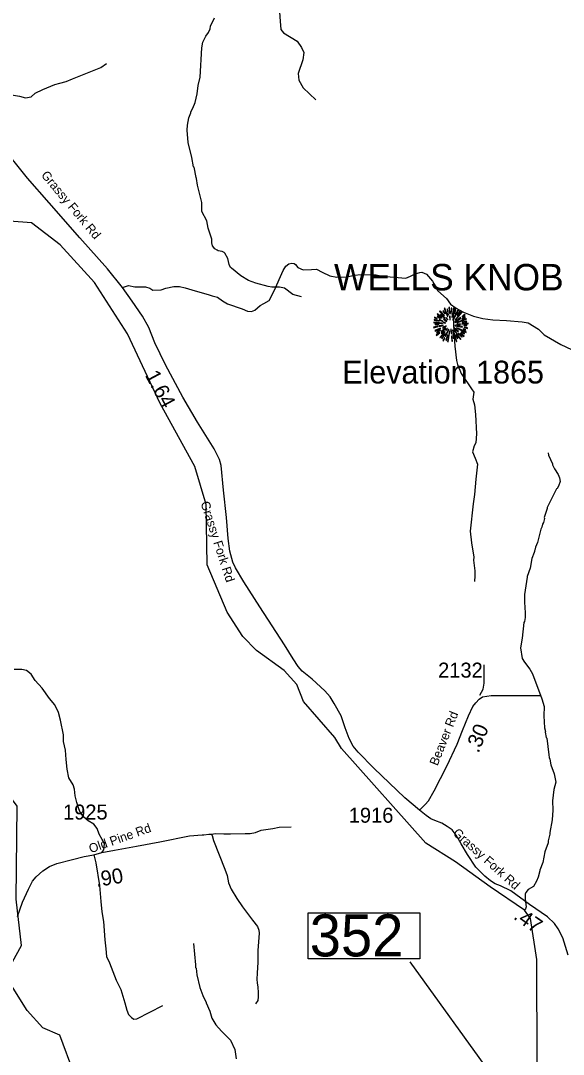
# Model space of a CAD drawing. Extents: x 1248089 to 1457196, y 820910 to 988753.
# Drawn here: x 1424043 to 1428563, y 938490 to 947102 of the extents above; entities that cross this region are included whole.
import ezdxf

# ---------------------------------------------------------------- set-up
doc = ezdxf.new("R2010")
doc.units = 0
for name, color, linetype in [('Exist Geographical Mountain Summit CELL', 7, 'Continuous'), ('Exist Geographical Mountain Summit Elevation Number Label', 7, 'Continuous'), ('Exist Geographical Mountain Summit Label', 7, 'Continuous'), ('Exist Hydrographic Misc Water Feature', 7, 'Continuous'), ('Exist Road Non-System Type 51', 7, 'Continuous'), ('Exist Road Secondary Structure Standard Bridge Number Label', 7, 'Continuous'), ('Exist Road Secondary Type 51 Attributed', 7, 'Continuous'), ('Exist Road Secondary Type 51 Label', 7, 'Continuous'), ('Prop GRAU CAT1 Cell', 7, 'Continuous'), ('Prop Lane Lines', 7, 'Continuous')]:
    doc.layers.add(name, color=color, linetype=linetype)

msp = doc.modelspace()

# ---------------------------------------------------------------- linework, layer by layer
at = {"layer": 'Exist Geographical Mountain Summit CELL'}
for points in [[(1427532.5, 944680.1), (1427568.4, 944642.7), (1427571.7, 944645.2), (1427536.5, 944684.8)], [(1427560, 944681.6), (1427575.7, 944659.8), (1427577.5, 944661.2), (1427564.1, 944685.6)], [(1427570.9, 944703.4), (1427597.1, 944636.5), (1427600.1, 944637.5), (1427576.1, 944705.9)], [(1427604.8, 944651.4), (1427607.3, 944652.1), (1427598.3, 944700.1), (1427593.9, 944699)], [(1427609.5, 944712.8), (1427613.6, 944660.8), (1427616.8, 944661.2), (1427615.4, 944713.9)], [(1427625.5, 944658.7), (1427629.5, 944658.7), (1427633.1, 944705.9), (1427627.6, 944705.9)], [(1427637.5, 944630.3), (1427652.4, 944707.4), (1427646.9, 944709.2), (1427634.2, 944631.1)], [(1427640.7, 944608.5), (1427643.7, 944606.7), (1427692.3, 944691.3), (1427686.9, 944695)], [(1427655.2, 944665.5), (1427658.6, 944664.4), (1427668, 944691.3), (1427663.3, 944693.1)], [(1427699.3, 944681.6), (1427678.2, 944648.1), (1427681.1, 944647), (1427703.6, 944678.3)], [(1427486.3, 944606.3), (1427527.7, 944596.9), (1427528.8, 944600.1), (1427487.4, 944611)], [(1427489.2, 944625.6), (1427511.7, 944616.9), (1427512.8, 944619.8), (1427490.7, 944630.7)], [(1427511, 944636.5), (1427536.8, 944620.1), (1427539, 944622.7), (1427513.9, 944640.5)], [(1427512.1, 944655.4), (1427551.7, 944624.9), (1427553.9, 944627.1), (1427515.8, 944659.8)], [(1427527.7, 944608.5), (1427558.2, 944596.5), (1427559.4, 944598.7), (1427529.9, 944612.6)], [(1427540.4, 944652.4), (1427573.1, 944623.4), (1427575.3, 944625.6), (1427543.3, 944657.6)], [(1427564.1, 944614), (1427589.2, 944595), (1427591.3, 944597.9), (1427566.6, 944617.2)], [(1427583.7, 944627.1), (1427597.5, 944610.6), (1427599.7, 944612.8), (1427587, 944630)], [(1427615, 944639.4), (1427616.4, 944610.3), (1427619, 944610.6), (1427619, 944639.7)], [(1427658.6, 944590), (1427660.4, 944587.4), (1427709, 944623.4), (1427705.8, 944627.8)], [(1427661.8, 944610), (1427664, 944607.8), (1427719.6, 944672.1), (1427715.6, 944676.8)], [(1427675.6, 944587.1), (1427676.7, 944584.8), (1427754.8, 944613.6), (1427753, 944618.3)], [(1427719.6, 944615.1), (1427747.2, 944630), (1427744.3, 944635), (1427718.2, 944617.6)], [(1427719.6, 944637.9), (1427721.4, 944635.4), (1427744.3, 944651.7), (1427740.7, 944655.4)], [(1427721.4, 944587.1), (1427758.2, 944593.6), (1427756.7, 944599.1), (1427720, 944589.3)], [(1427482.3, 944547.5), (1427483.7, 944542.3), (1427519.8, 944552.9), (1427517.6, 944556.2)], [(1427483.7, 944585.2), (1427555.7, 944578.3), (1427556, 944581.2), (1427483.7, 944590.3)], [(1427492.1, 944519.8), (1427494.7, 944515.2), (1427540.1, 944535.1), (1427538.6, 944539.8)], [(1427495.8, 944567.8), (1427525.5, 944569.3), (1427525.5, 944572.9), (1427494.7, 944572.9)], [(1427509.6, 944503.9), (1427538.6, 944520.6), (1427536.5, 944524.2), (1427507.4, 944508.9)], [(1427528.1, 944558.8), (1427529.2, 944554), (1427562.3, 944562.4), (1427561.6, 944566)], [(1427534.3, 944463.5), (1427537.2, 944461), (1427577.9, 944508.6), (1427575, 944510.7)], [(1427549.6, 944494.8), (1427568.8, 944512.9), (1427565.5, 944515.2), (1427545.1, 944498)], [(1427545.9, 944513.3), (1427548.8, 944509.6), (1427583.3, 944538), (1427581.5, 944540.5)], [(1427555.7, 944544.6), (1427557.9, 944539.8), (1427586.6, 944555), (1427585.6, 944558.4)], [(1427564.4, 944584.2), (1427581.5, 944582), (1427581.9, 944584.2), (1427565.2, 944588.5)], [(1427577.5, 944473.3), (1427581.9, 944471.5), (1427608.4, 944530), (1427605.9, 944530.8)], [(1427584.4, 944522.7), (1427587.7, 944519.8), (1427597.9, 944536.2), (1427596, 944537.6)], [(1427598.9, 944427.9), (1427603.7, 944426.8), (1427616.4, 944516.2), (1427613.2, 944517)], [(1427624.4, 944531.9), (1427628.4, 944494.8), (1427632.8, 944495.1), (1427627.6, 944532.6)], [(1427640.4, 944523.1), (1427649.1, 944493.3), (1427653.1, 944495.1), (1427642.5, 944524.2)], [(1427648.8, 944543.5), (1427687.3, 944508.2), (1427689.8, 944512.6), (1427650.6, 944545.7)], [(1427654.9, 944520.9), (1427705.4, 944446.1), (1427709, 944449), (1427657.4, 944522)], [(1427660, 944560.6), (1427720.7, 944548.6), (1427721.8, 944552.9), (1427661.1, 944564.2)], [(1427673.8, 944540.9), (1427752, 944502.7), (1427753.8, 944508.2), (1427675.3, 944543.8)], [(1427674.6, 944574.4), (1427674.6, 944571.5), (1427704.7, 944571.5), (1427705.4, 944576.5)], [(1427713.1, 944506.8), (1427738.1, 944493.7), (1427740.7, 944497.3), (1427715.3, 944510.7)], [(1427717.8, 944573.3), (1427770.1, 944576.5), (1427770.5, 944581.2), (1427718.2, 944576.5)], [(1427727.3, 944530.8), (1427748.3, 944522.7), (1427750.1, 944527.1), (1427728.7, 944534)], [(1427732.7, 944561.3), (1427759.2, 944559), (1427759.2, 944563.4), (1427733.1, 944564.5)], [(1427736.7, 944544.2), (1427765, 944536.9), (1427765.7, 944542.3), (1427737.7, 944548.6)], [(1427503.4, 944483.1), (1427506.3, 944479.1), (1427534.7, 944500.2), (1427532.1, 944503.5)], [(1427574.3, 944494.8), (1427549.2, 944455.5), (1427552.4, 944453), (1427578.3, 944492.6)], [(1427559.4, 944436.3), (1427564.1, 944433.4), (1427575, 944458), (1427571.7, 944460.2)], [(1427589.2, 944438.1), (1427601.1, 944480.9), (1427597.5, 944481.3), (1427584.8, 944439.1)], [(1427630.6, 944473.3), (1427634.2, 944430.9), (1427638.2, 944431.9), (1427634.9, 944473.3)], [(1427650.2, 944456.6), (1427644.8, 944486.4), (1427641.5, 944486.4), (1427645.9, 944455.5)], [(1427654.9, 944478.1), (1427672.4, 944428.2), (1427676.7, 944430.1), (1427657.8, 944478.8)], [(1427665.4, 944483.8), (1427681.4, 944454.4), (1427685.5, 944456.6), (1427669.1, 944485.3)], [(1427687.3, 944495.1), (1427717.4, 944466), (1427720.7, 944468.6), (1427689.5, 944497.6)], [(1427704, 944495.8), (1427734.5, 944470), (1427737.7, 944473.7), (1427705.8, 944498.4)]]:
    msp.add_lwpolyline(points, close=True, dxfattribs=at)
at = {"layer": 'Exist Hydrographic Misc Water Feature'}
for points in [[(1426382, 944799.6), (1426310.3, 944820.9), (1426239.3, 944872.3), (1426199.4, 944881), (1426135.4, 944882.1), (1426103.5, 944886.7), (1426000, 944914.6), (1425940.3, 944935.7), (1425877.1, 944976.9), (1425798.1, 945038.4), (1425790.3, 945046.5), (1425778.7, 945070.7), (1425767.6, 945119), (1425744.3, 945163.4), (1425736.4, 945171.6), (1425720.6, 945179.9), (1425688.6, 945184.4), (1425678.8, 945188.6), (1425660.9, 945200.9), (1425641.3, 945225.3), (1425633.8, 945249.5), (1425634.4, 945281.5), (1425630.6, 945297.6), (1425603.9, 945374), (1425593, 945434.2), (1425552.7, 945511), (1425551.6, 945587.1), (1425514.1, 945731.9), (1425507.1, 945788), (1425503.2, 945796.1), (1425486.7, 945882.5), (1425480.8, 945884.5), (1425469.3, 945961.2), (1425436.3, 946085.5), (1425428.1, 946189.6), (1425430.8, 946231.7), (1425443.9, 946293.5), (1425460.6, 946333.2), (1425460.7, 946341.2), (1425477.2, 946372.9), (1425496.1, 946420.5), (1425513.3, 946492.3), (1425520.5, 946560.2), (1425537.7, 946631.9), (1425551.9, 946875.8), (1425558.8, 946923.7), (1425583.6, 946971.3), (1425608.1, 947002.9), (1425620.7, 947034.7), (1425625, 947054.5), (1425658.3, 947126)], [(1426659.3, 941130.9), (1426398.3, 941428.4), (1426343.3, 941570.7), (1426237.3, 941687.7), (1426006.3, 941853.2), (1425892.3, 941970.4), (1425763.2, 942173.3), (1425595.3, 942567.3), (1425588.2, 943069.8), (1425494.2, 943386.8), (1425204.3, 943911.3), (1424932.3, 944491.4), (1424657.2, 944920.4), (1424371.2, 945234.8), (1424133.2, 945416.9), (1423434.2, 945470.4), (1423274.2, 945424.4), (1423097.2, 945309.8), (1422845.2, 945232.7), (1422719.2, 945153.2)], [(1428435.5, 943501.6), (1428439.1, 943481.5), (1428473.8, 943408.8), (1428473.7, 943400.8), (1428489.1, 943368.5), (1428520.4, 943322), (1428531.8, 943291.7), (1428535.3, 943263.6), (1428522.6, 943223.9), (1428512.3, 943204.1), (1428506.2, 943200.2), (1428427.6, 943045.5), (1428428.1, 943038.8), (1428404.1, 942961.9), (1428406, 942953.8), (1428397.5, 942922), (1428389.1, 942906.1), (1428384.7, 942882.3), (1428376.4, 942866.4), (1428346.5, 942754.8), (1428329.8, 942715.1), (1428325.4, 942691.1), (1428321.3, 942685.3), (1428323.2, 942679.2), (1428321.1, 942671.3), (1428300.2, 942619.6), (1428286.8, 942539.8), (1428261.6, 942472.2), (1428262.8, 942464.9), (1428238.9, 942320.5), (1428237.9, 942256.5), (1428244.4, 942168.4), (1428243.7, 942128.4), (1428239.2, 942096.4), (1428234.9, 942088.5), (1428220.7, 941956.6), (1428206.2, 941875.4), (1428219.8, 941786.6), (1428239.3, 941756.2), (1428284.3, 941699.4), (1428305.5, 941659), (1428384.6, 941450.8), (1428402.9, 941389.1), (1428401, 941309.1), (1428405.8, 941208.9), (1428413.2, 941180.7), (1428411.1, 941172.8), (1428420.4, 941130.6), (1428424.3, 941124.5), (1428441.8, 940984.1), (1428445.4, 940962), (1428451.2, 940947.9), (1428458.5, 940901.8), (1428485.1, 940827.2), (1428501, 940758.2), (1428482.9, 940695.3), (1428473.2, 940603.3), (1428475.9, 940523.2), (1428470.5, 940443.4), (1428450.7, 940339.6), (1428450.5, 940323.6), (1428437.4, 940267.8), (1428437.1, 940251.8), (1428409.9, 940176.3), (1428392.3, 940088.5), (1428367.2, 940025), (1428367.8, 940018.1), (1428352.2, 939965.2), (1428339.6, 939933.4), (1428312.9, 939887.9), (1428270.4, 939862.7), (1428250, 939839), (1428245.7, 939823.1), (1428245.1, 939783.1), (1428252, 939718.9), (1428247.7, 939702.9), (1428238.5, 939690.4)], [(1424487.3, 938328.4), (1424368.3, 938649.2), (1424227.3, 938711.1), (1424097.3, 938854.9), (1423967.3, 939064.3), (1423945.2, 939206), (1424049.3, 939397.5), (1424006.2, 939782.5), (1424013.2, 940557.2), (1423615.2, 941090.5), (1423391.2, 941571.1), (1423156.2, 941950), (1423126.3, 942091.8), (1423173.2, 942366.7), (1423168.2, 942540.8), (1423144.2, 942574.1), (1423138.3, 942692.4), (1423114.3, 942752)], [(1428300.3, 937611.3), (1428346.4, 937836.9), (1428416.3, 938002.9), (1428461.3, 938192.3), (1428418, 938290.5), (1428345.5, 938405.7), (1428341.3, 939280.3), (1428290.1, 939621.5), (1428238.5, 939690.4), (1427953.3, 939886), (1427665.3, 940092.9), (1427418.3, 940248.9), (1426716.3, 941037.8), (1426659.3, 941130.9)], [(1425482.7, 939413), (1425499.7, 939236.6), (1425499.2, 939214.6), (1425503.1, 939208.5), (1425510.2, 939152.4), (1425534.4, 939047.9), (1425561.2, 938979.3), (1425588.2, 938922.8), (1425586.9, 938919.7), (1425616.9, 938850.2), (1425636, 938791.9), (1425669, 938737.2), (1425716.1, 938682.4), (1425790.7, 938606.9), (1425825.5, 938530.3), (1425837.2, 938453.6)]]:
    msp.add_lwpolyline(points, dxfattribs=at)
at = {"layer": 'Exist Road Non-System Type 51'}
for points in [[(1426213.2, 947387.5), (1426220.7, 947372.6), (1426220.7, 947349.6), (1426190.1, 947311.3), (1426194, 947246.2), (1426205.4, 947096.9), (1426209.3, 947027.9), (1426232.2, 947001.1), (1426347, 946932.2), (1426381.4, 946878.6), (1426400.6, 946836.5), (1426392.9, 946775.2), (1426354.7, 946660.4), (1426358.5, 946606.8), (1426396.8, 946541.7), (1426500.1, 946442.1)], [(1423662.7, 946323.9), (1423685.9, 946337.4), (1423733.1, 946368.1), (1423807.1, 946439.5), (1423841.5, 946476.6), (1423864.5, 946488), (1423901.5, 946489.3), (1423966.5, 946484.2), (1424034.1, 946471.5), (1424082.6, 946460), (1424129.8, 946467.6), (1424162.9, 946497), (1424226.7, 946528.9), (1424326.2, 946569.7), (1424369.5, 946581.2), (1424420.6, 946594), (1424472.9, 946617), (1424710.1, 946711.4), (1424756.6, 946744)], [(1424891.9, 944878.3), (1424939.7, 944895.7), (1424993.3, 944884.2), (1425081.3, 944883), (1425117, 944872.7), (1425142.5, 944857.4), (1425214, 944860), (1425250.9, 944874), (1425317.3, 944886.8), (1425364.5, 944888.1), (1425411.6, 944876.6), (1425495.8, 944852.3), (1425564.7, 944830.6), (1425613.2, 944816.6), (1425638.7, 944810.2), (1425680.8, 944797.4), (1425722.8, 944768.1), (1425766.2, 944741.3), (1425888.6, 944700.4), (1425933.3, 944681.3), (1425963.9, 944680), (1425991.9, 944690.2), (1426037.9, 944729.8), (1426068.5, 944746.4), (1426111.8, 944769.4), (1426146.3, 944834.4), (1426168, 944880.4), (1426194.7, 944944.2), (1426227.9, 945020.8), (1426250.9, 945056.5), (1426276.4, 945077), (1426302.3, 945080.5), (1426321.4, 945079.2), (1426332.9, 945071.6), (1426350.8, 945044.8), (1426396.7, 945026.9), (1426465.6, 945029.5), (1426506.4, 945030.7), (1426553.6, 945006.5), (1426618.6, 944974.6), (1426677.3, 944965.7), (1426761.4, 944968.2), (1426820.1, 944981), (1426877.5, 944986.1), (1427003.8, 944983.5), (1427054.8, 944972), (1427154.3, 944965.7), (1427249.9, 944956.7), (1427288.6, 944973.3), (1427328.2, 944992.4), (1427367.7, 945003.9), (1427384.3, 945005.2), (1427423.8, 944988.6), (1427472.3, 944932.4), (1427518.2, 944852), (1427590.9, 944786.9), (1427621.5, 944741), (1427671.2, 944706.5)], [(1427671.2, 944706.5), (1427661, 944701.4), (1427644.5, 944649.1), (1427647, 944563.6), (1427659.8, 944388.7), (1427672.5, 944269.3), (1427681.5, 944236.1), (1427712.1, 944162.1), (1427798.8, 944034.4)], [(1427671.2, 944706.5), (1427729.9, 944672.6), (1427814.1, 944640.7), (1427893.2, 944620.3), (1427974.8, 944608.8), (1428088.3, 944602.4), (1428220.9, 944593.5), (1428269.4, 944583.3), (1428357, 944532.2), (1428402.9, 944485), (1428540.7, 944404.6), (1428719.2, 944321.7), (1428844.9, 944246.6), (1428918.9, 944199)], [(1427798.8, 944034.4), (1427816.3, 944005.8), (1427809.9, 943948.4), (1427822.7, 943901.2), (1427831.6, 943822), (1427839.3, 943659.9), (1427834.2, 943583.3), (1427820.2, 943558.8), (1427807.4, 943509), (1427829.1, 943456.6), (1427847, 943405.6), (1427833, 943281.8), (1427822.8, 943152.9), (1427811.3, 943077.6), (1427787.1, 942849.7), (1427797.3, 942750.2), (1427816.4, 942632.8), (1427813.9, 942606), (1427826.6, 942517.5), (1427826.6, 942475.4), (1427821.5, 942428.2)], [(1424717.3, 940172.1), (1424734.9, 940195), (1424738.3, 940217.3), (1424740.1, 940246.6), (1424721.2, 940281), (1424697.1, 940324), (1424679.9, 940372.2), (1424652.4, 940408.3), (1424606, 940434.1), (1424568.1, 940466.8), (1424538.9, 940506.4), (1424526.9, 940535.6), (1424511.4, 940587.2), (1424497.7, 940644), (1424490.8, 940699.9), (1424480.5, 940734.3), (1424444.4, 940792.8), (1424430.7, 940866.8), (1424422.1, 940946), (1424416.9, 941023.4), (1424399.7, 941097.4), (1424399.7, 941152.4), (1424374.1, 941275.2), (1424357, 941338.9), (1424327.7, 941400.8), (1424281.3, 941454.1), (1424221.1, 941540.2), (1424164.4, 941605.5), (1424130, 941657.2), (1424092.2, 941688.1), (1424050.9, 941695), (1423989, 941695)], [(1427866.3, 941482.4), (1427895.6, 941531.3), (1427903.4, 941582.2), (1427903.4, 941734.8)], [(1425629.3, 940324), (1425667.2, 940329), (1425734.2, 940327.3), (1425789.2, 940327.3), (1425913, 940330.7), (1425954.3, 940330.7), (1425997.3, 940337.6), (1426045.4, 940358.3), (1426141.7, 940370.3), (1426196.7, 940382.3), (1426294.7, 940384.1)], [(1424653.2, 940151.7), (1424667.7, 940085.1), (1424698.7, 939895.9), (1424710.7, 939763.4), (1424719.3, 939677.4), (1424733.1, 939596.5), (1424743.3, 939444.6), (1424751.9, 939368.9), (1424758.8, 939305.2), (1424781.2, 939251.9), (1424837.9, 939109.1), (1424875.7, 939029.9), (1424909.9, 938920.5), (1424927.1, 938856.9), (1424940.9, 938822.5), (1424964.9, 938796.7), (1424985.5, 938783.4), (1425009.6, 938786.9), (1425226.2, 938897)]]:
    msp.add_lwpolyline(points, dxfattribs=at)
at = {"layer": 'Exist Road Secondary Structure Standard Bridge Number Label'}
msp.add_line((1428462.7, 937632), (1427287.8, 939260), dxfattribs=at)
msp.add_lwpolyline([(1426437.3, 939670.2), (1427366.3, 939670.2), (1427366.3, 939286.1), (1426437.3, 939286.1)], close=True, dxfattribs=at)
at = {"layer": 'Exist Road Secondary Type 51 Attributed'}
for points in [[(1427363.5, 940524.3), (1427242, 940628.3), (1426983.6, 940874.3), (1426853.3, 941008.2), (1426812.8, 941057.6), (1426779.4, 941121), (1426744.1, 941209.1), (1426712.4, 941311.3), (1426654.7, 941412.4), (1426621.3, 941468.8), (1426575.5, 941518.1), (1426471.6, 941615), (1426387.1, 941683.7), (1426353.6, 941722.5), (1426311.4, 941784.2), (1426241.3, 941903), (1426035.2, 942218.4), (1425901.7, 942425.6), (1425831.2, 942543.6), (1425810.1, 942589.5), (1425785.5, 942681.1), (1425769.6, 942788.6), (1425757.4, 942963.9), (1425732.8, 943190.6), (1425711.6, 943395), (1425697.5, 943446.1), (1425655.3, 943534.2), (1425514.9, 943756.9), (1425393.4, 943964.9), (1425249, 944234.5), (1425161.3, 944418.3), (1425110.3, 944545.2), (1425057.4, 944638.6), (1424971.1, 944765.5), (1424891.9, 944878.3), (1424765.7, 945033.9), (1424535.1, 945293), (1424278.5, 945582.8), (1424100.6, 945790.7), (1423861.7, 946084.2)], [(1427363.5, 940524.3), (1427411.9, 940572), (1427440, 940603), (1427487.2, 940684.3), (1427592, 940891), (1427679.1, 941074.9), (1427723.4, 941188.7), (1427773.6, 941309.8), (1427808.8, 941387.5), (1427833.9, 941418.5), (1427861.6, 941448.8), (1427888.2, 941469.7), (1427962, 941478.6), (1428369.3, 941478.6)], [(1428602.2, 939315.2), (1428557.9, 939459.9), (1428519.6, 939536.7), (1428490, 939581), (1428429.5, 939635.7), (1428281, 939738.3), (1428124.6, 939852), (1428040.5, 939893.4), (1427994.7, 939909.6), (1427954.9, 939936.2), (1427907.6, 939973.1), (1427834.2, 940050.6), (1427763.3, 940154), (1427713.1, 940242.7), (1427670.3, 940316.5), (1427637.9, 940360.8), (1427595.1, 940388.9), (1427549.3, 940416.9), (1427491.7, 940437.6), (1427457.8, 940452.4), (1427419.4, 940479), (1427363.5, 940524.3)], [(1424016.9, 939639), (1424058.6, 939758.1), (1424108.2, 939867.5), (1424141.1, 939931.6), (1424171.6, 939968.5), (1424227.5, 940018.1), (1424283.4, 940053.7), (1424344.4, 940080.4), (1424474, 940112.2), (1424570.6, 940137.7), (1424653.2, 940151.7), (1424717.3, 940172.1), (1424822.7, 940189.9), (1425008.3, 940224.2), (1425202.7, 940261.1), (1425447.6, 940310.6), (1425553.1, 940318.2), (1425567.5, 940319.9)], [(1425567.5, 940319.9), (1425610.7, 940325), (1425629.3, 940324), (1425638.3, 940312.1), (1425648.5, 940272.7), (1425696.8, 940153.2), (1425742.5, 940033.6), (1425761.6, 939978.9), (1425774.3, 939919.2), (1425797.2, 939865.7), (1425844.2, 939789.4), (1425891.2, 939718.2), (1425972.5, 939606.6), (1426014.2, 939554.9), (1426027, 939524.3), (1426029.5, 939498.9), (1426019.3, 939353.9), (1426019.3, 939254.7), (1426011.7, 939168.3), (1426009.2, 939112.3), (1426011.7, 939086.9), (1426019.3, 939048.7), (1426021.9, 939005.5), (1426022, 938970.5), (1426016.9, 938940), (1425999.1, 938911.1)]]:
    msp.add_lwpolyline(points, dxfattribs=at)

# ---------------------------------------------------------------- texts
at = {"layer": 'Exist Geographical Mountain Summit Elevation Number Label'}
msp.add_text('Elevation 1865', height=190, dxfattribs=at).set_placement((1426720.4, 944078.8))
at = {"layer": 'Exist Geographical Mountain Summit Label'}
msp.add_text('WELLS KNOB', height=220, dxfattribs=at).set_placement((1426652.3, 944854.8))
at = {"layer": 'Exist Road Secondary Structure Standard Bridge Number Label'}
msp.add_text('352', height=350, dxfattribs=at).set_placement((1426449.9, 939305.9))
at = {"layer": 'Exist Road Secondary Type 51 Label'}
for s, rotation, p in [('Grassy Fork Rd', 309.92491, (1424208.4, 945812.1)), ('Grassy Fork Rd', 287.91637, (1425540, 943084.5)), ('Beaver Rd', 68.31278, (1427514.7, 940889.1)), ('Old Pine Rd', 19.52784, (1424626.4, 940165.1)), ('Grassy Fork Rd', 318.1186, (1427636.9, 940324.9))]:
    msp.add_text(s, height=75, rotation=rotation, dxfattribs=at).set_placement(p)
at = {"layer": 'Prop GRAU CAT1 Cell'}
for s, rotation, p in [('1.64', 298.1706, (1425075, 944148.7)), ('.30', 67.49526, (1427855.6, 940994.2)), ('.90', 9.58135, (1424675, 939883.4)), ('.47', 325.35674, (1428140.6, 939623.6))]:
    msp.add_text(s, height=125, rotation=rotation, dxfattribs=at).set_placement(p)
at = {"layer": 'Prop Lane Lines'}
for s, p in [('2132', (1427519.6, 941628.3)), ('1925', (1424395, 940446.2)), ('1916', (1426775.3, 940419.6))]:
    msp.add_text(s, height=125, dxfattribs=at).set_placement(p)

doc.saveas('drawing.dxf')
